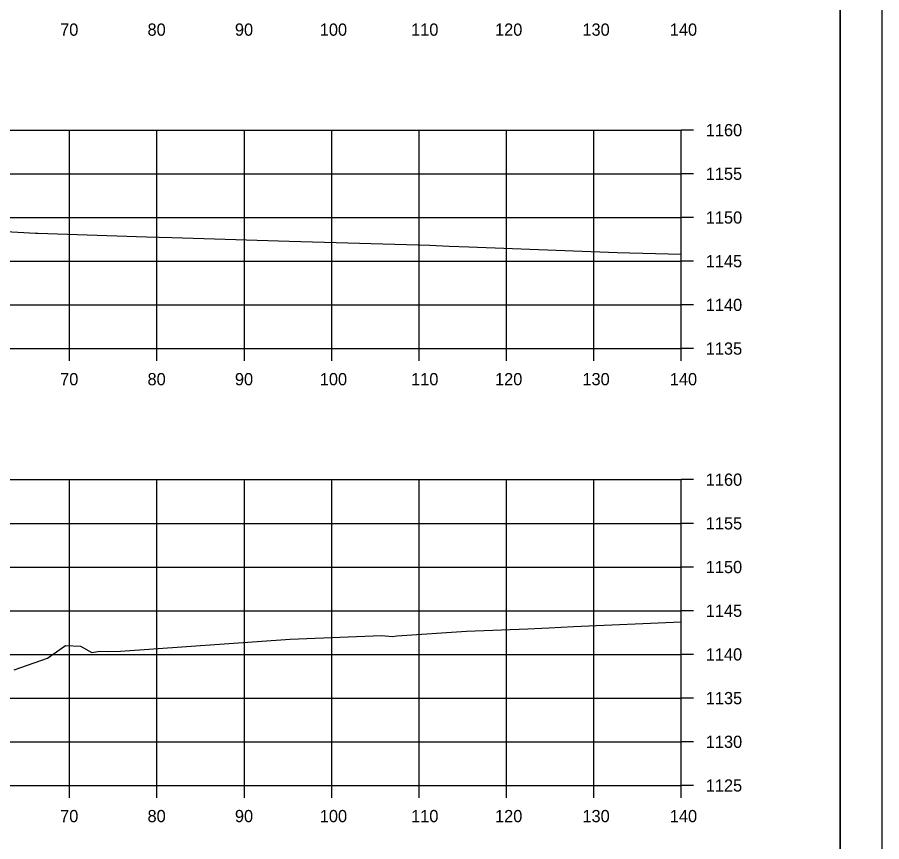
# Model space of a CAD drawing. Extents: x 1368971 to 1374497, y 378717 to 381839.
# Drawn here: x 1371326.7 to 1371425.6, y 381430.3 to 381524.7 of the extents above; entities that cross this region are included whole.
import ezdxf

# ---------------------------------------------------------------- set-up
doc = ezdxf.new("R2010")
doc.units = 0
for name, color, linetype in [('R_Axis', 7, 'Continuous'), ('R_Axis Annot', 7, 'Continuous'), ('R_Exist Surface', 7, 'Continuous'), ('R_Grid', 7, 'Continuous'), ('R_No Plot', 7, 'Continuous')]:
    doc.layers.add(name, color=color, linetype=linetype)

msp = doc.modelspace()

# ---------------------------------------------------------------- linework, layer by layer
at = {"layer": 'R_Axis'}
for p, q in [((1371402.643, 381486.749), (1371402.643, 381511.749)), ((1371404.043, 381511.749), (1371402.643, 381511.749)), ((1371404.043, 381506.749), (1371402.643, 381506.749)), ((1371404.043, 381501.749), (1371402.643, 381501.749)), ((1371404.043, 381496.749), (1371402.643, 381496.749)), ((1371404.043, 381491.749), (1371402.643, 381491.749)), ((1371122.643, 381486.749), (1371402.643, 381486.749)), ((1371332.643, 381485.349), (1371332.643, 381486.749)), ((1371342.643, 381485.349), (1371342.643, 381486.749)), ((1371352.643, 381485.349), (1371352.643, 381486.749)), ((1371362.643, 381485.349), (1371362.643, 381486.749)), ((1371372.643, 381485.349), (1371372.643, 381486.749)), ((1371382.643, 381485.349), (1371382.643, 381486.749)), ((1371392.643, 381485.349), (1371392.643, 381486.749)), ((1371402.643, 381485.349), (1371402.643, 381486.749)), ((1371404.043, 381486.749), (1371402.643, 381486.749)), ((1371402.643, 381436.749), (1371402.643, 381471.749)), ((1371404.043, 381471.749), (1371402.643, 381471.749)), ((1371404.043, 381466.749), (1371402.643, 381466.749)), ((1371404.043, 381461.749), (1371402.643, 381461.749)), ((1371404.043, 381456.749), (1371402.643, 381456.749)), ((1371404.043, 381451.749), (1371402.643, 381451.749)), ((1371404.043, 381446.749), (1371402.643, 381446.749)), ((1371404.043, 381441.749), (1371402.643, 381441.749)), ((1371122.643, 381436.749), (1371402.643, 381436.749)), ((1371332.643, 381435.349), (1371332.643, 381436.749)), ((1371342.643, 381435.349), (1371342.643, 381436.749)), ((1371352.643, 381435.349), (1371352.643, 381436.749)), ((1371362.643, 381435.349), (1371362.643, 381436.749)), ((1371372.643, 381435.349), (1371372.643, 381436.749)), ((1371382.643, 381435.349), (1371382.643, 381436.749)), ((1371392.643, 381435.349), (1371392.643, 381436.749)), ((1371402.643, 381435.349), (1371402.643, 381436.749)), ((1371404.043, 381436.749), (1371402.643, 381436.749))]:
    msp.add_line(p, q, dxfattribs=at)
at = {"layer": 'R_Exist Surface'}
for points in [[(1371321.963, 381500.342), (1371328.756, 381499.963), (1371329.019, 381499.955), (1371341.447, 381499.535), (1371344.324, 381499.45), (1371357.783, 381499.046), (1371364.5, 381498.848), (1371373.876, 381498.572), (1371376.07, 381498.479), (1371378.342, 381498.392), (1371395.313, 381497.76), (1371402.643, 381497.547)], [(1371326.296, 381449.965), (1371330.122, 381451.319), (1371332.172, 381452.781), (1371333.889, 381452.692), (1371335.177, 381451.965), (1371336.115, 381452.131), (1371336.973, 381452.095), (1371338.459, 381452.132), (1371357.881, 381453.481), (1371368.349, 381453.9), (1371369.581, 381453.789), (1371370.092, 381453.862), (1371378.077, 381454.411), (1371385.079, 381454.68), (1371387.498, 381454.796), (1371390.306, 381454.935), (1371402.643, 381455.463)]]:
    msp.add_lwpolyline(points, dxfattribs=at)
at = {"layer": 'R_Grid'}
for p, q in [((1371122.643, 381511.749), (1371402.643, 381511.749)), ((1371332.643, 381486.749), (1371332.643, 381511.749)), ((1371342.643, 381486.749), (1371342.643, 381511.749)), ((1371352.643, 381486.749), (1371352.643, 381511.749)), ((1371362.643, 381486.749), (1371362.643, 381511.749)), ((1371372.643, 381486.749), (1371372.643, 381511.749)), ((1371382.643, 381486.749), (1371382.643, 381511.749)), ((1371392.643, 381486.749), (1371392.643, 381511.749)), ((1371402.643, 381486.749), (1371402.643, 381511.749)), ((1371122.643, 381506.749), (1371402.643, 381506.749)), ((1371122.643, 381501.749), (1371402.643, 381501.749)), ((1371122.643, 381496.749), (1371402.643, 381496.749)), ((1371122.643, 381491.749), (1371402.643, 381491.749)), ((1371122.643, 381486.749), (1371402.643, 381486.749)), ((1371122.643, 381471.749), (1371402.643, 381471.749)), ((1371332.643, 381436.749), (1371332.643, 381471.749)), ((1371342.643, 381436.749), (1371342.643, 381471.749)), ((1371352.643, 381436.749), (1371352.643, 381471.749)), ((1371362.643, 381436.749), (1371362.643, 381471.749)), ((1371372.643, 381436.749), (1371372.643, 381471.749)), ((1371382.643, 381436.749), (1371382.643, 381471.749)), ((1371392.643, 381436.749), (1371392.643, 381471.749)), ((1371402.643, 381436.749), (1371402.643, 381471.749)), ((1371122.643, 381466.749), (1371402.643, 381466.749)), ((1371122.643, 381461.749), (1371402.643, 381461.749)), ((1371122.643, 381456.749), (1371402.643, 381456.749)), ((1371122.643, 381451.749), (1371402.643, 381451.749)), ((1371122.643, 381446.749), (1371402.643, 381446.749)), ((1371122.643, 381441.749), (1371402.643, 381441.749)), ((1371122.643, 381436.749), (1371402.643, 381436.749))]:
    msp.add_line(p, q, dxfattribs=at)
at = {"layer": 'R_No Plot'}
msp.add_line((1371420.823, 381416.749), (1371420.823, 381622.209), dxfattribs=at)
for points in [[(1371092.236, 381626.104), (1371425.576, 381626.104), (1371425.576, 381412.766), (1371092.236, 381412.766)], [(1371338.563, 381622.209), (1371338.563, 381612.329), (1371374.296, 381612.329), (1371374.296, 381609.409), (1371397.495, 381609.409), (1371397.495, 381586.195), (1371420.823, 381586.195), (1371420.823, 381416.749), (1371104.643, 381416.749), (1371104.643, 381622.209)]]:
    msp.add_lwpolyline(points, close=True, dxfattribs=at)

# ---------------------------------------------------------------- texts
at = {"layer": 'R_Axis Annot'}
for s, p in [('70', (1371331.558, 381522.549)), ('80', (1371341.558, 381522.549)), ('90', (1371351.558, 381522.549)), ('100', (1371361.271, 381522.549)), ('110', (1371371.723, 381522.549)), ('120', (1371381.326, 381522.549)), ('130', (1371391.326, 381522.549)), ('140', (1371401.326, 381522.549)), ('1160', (1371405.443, 381511.049)), ('1155', (1371405.443, 381506.049)), ('1150', (1371405.443, 381501.049)), ('1145', (1371405.443, 381496.049)), ('1140', (1371405.443, 381491.049)), ('1135', (1371405.443, 381486.049)), ('70', (1371331.558, 381482.549)), ('80', (1371341.558, 381482.549)), ('90', (1371351.558, 381482.549)), ('100', (1371361.271, 381482.549)), ('110', (1371371.723, 381482.549)), ('120', (1371381.326, 381482.549)), ('130', (1371391.326, 381482.549)), ('140', (1371401.326, 381482.549)), ('1160', (1371405.443, 381471.049)), ('1155', (1371405.443, 381466.049)), ('1150', (1371405.443, 381461.049)), ('1145', (1371405.443, 381456.049)), ('1140', (1371405.443, 381451.049)), ('1135', (1371405.443, 381446.049)), ('1130', (1371405.443, 381441.049)), ('1125', (1371405.443, 381436.049)), ('70', (1371331.558, 381432.549)), ('80', (1371341.558, 381432.549)), ('90', (1371351.558, 381432.549)), ('100', (1371361.271, 381432.549)), ('110', (1371371.723, 381432.549)), ('120', (1371381.326, 381432.549)), ('130', (1371391.326, 381432.549)), ('140', (1371401.326, 381432.549))]:
    msp.add_text(s, height=1.4, dxfattribs=at).set_placement(p)

doc.saveas('drawing.dxf')
